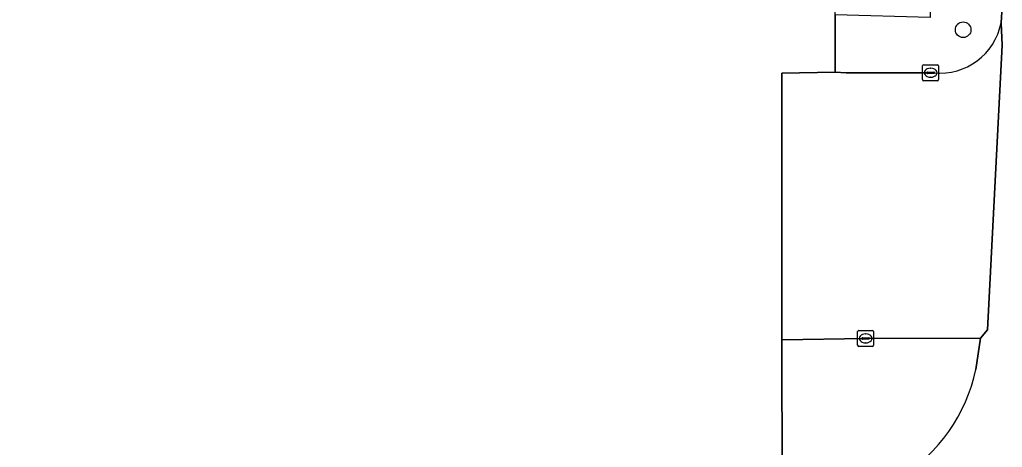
# Model space of a CAD drawing. Extents: x 161477 to 163040, y 383680 to 384871.
# Drawn here: x 162315.8 to 162377.4, y 384124.5 to 384151.3 of the extents above; entities that cross this region are included whole.
import ezdxf

# ---------------------------------------------------------------- set-up
doc = ezdxf.new("R2010")
doc.units = 0
for name, color, linetype in [('IMGEO_Boom', 7, 'Continuous'), ('IMGEO_Groenvoorziening', 7, 'Continuous'), ('IMGEO_Kolk', 7, 'Continuous'), ('IMGEO_Pand', 7, 'Continuous'), ('IMGEO_Parkeervlak_open', 7, 'Continuous'), ('IMGEO_Rijbaan_lokaal_open', 7, 'Continuous'), ('IMGEO_Voetpad_halfverhard', 7, 'Continuous')]:
    doc.layers.add(name, color=color, linetype=linetype)

msp = doc.modelspace()

# ---------------------------------------------------------------- linework, layer by layer
at = {"layer": 'IMGEO_Boom'}
msp.add_circle((162374.894, 384150.704), 0.489, dxfattribs=at)
at = {"layer": 'IMGEO_Groenvoorziening'}
for points in [[(162376.235, 384168.584), (162372.842, 384168.543), (162372.828, 384151.483), (162366.876, 384151.639), (162366.873, 384148.037), (162367.557, 384148.004), (162372.855, 384148.011), (162373.07, 384148.003)], [(162377.27, 384151.13), (162377.336, 384152.153), (162377.344, 384152.511), (162377.351, 384164.623)]]:
    msp.add_lwpolyline(points, dxfattribs=at)
msp.add_arc((162373.438, 384151.893), 3.908, 264.6024, 348.73473, dxfattribs=at)
at = {"layer": 'IMGEO_Kolk'}
for p, q in [((162372.354, 384147.584), (162372.354, 384148.436)), ((162372.429, 384148.51), (162373.281, 384148.51)), ((162372.613, 384148.004), (162372.613, 384148.016)), ((162373.051, 384147.967), (162372.653, 384147.967)), ((162372.656, 384148.053), (162373.054, 384148.053)), ((162372.842, 384148.29), (162372.867, 384148.29)), ((162373.097, 384148.016), (162373.097, 384148.004)), ((162373.355, 384148.436), (162373.355, 384147.584)), ((162373.281, 384147.51), (162372.429, 384147.51)), ((162372.865, 384147.73), (162372.84, 384147.73)), ((162368.282, 384130.933), (162368.282, 384131.785)), ((162368.357, 384131.859), (162369.209, 384131.859)), ((162368.541, 384131.353), (162368.541, 384131.365)), ((162368.979, 384131.316), (162368.581, 384131.316)), ((162368.584, 384131.402), (162368.982, 384131.402)), ((162368.77, 384131.639), (162368.795, 384131.639)), ((162369.025, 384131.365), (162369.025, 384131.353)), ((162369.283, 384131.785), (162369.283, 384130.933)), ((162369.209, 384130.859), (162368.357, 384130.859)), ((162368.793, 384131.079), (162368.768, 384131.079))]:
    msp.add_line(p, q, dxfattribs=at)
for points in [[(162372.354, 384147.584), (162372.354, 384148.436)], [(162372.429, 384148.51), (162373.281, 384148.51)], [(162373.355, 384148.436), (162373.355, 384147.584)], [(162373.281, 384147.51), (162372.429, 384147.51)], [(162368.282, 384130.933), (162368.282, 384131.785)], [(162368.357, 384131.859), (162369.209, 384131.859)], [(162369.283, 384131.785), (162369.283, 384130.933)], [(162369.209, 384130.859), (162368.357, 384130.859)]]:
    msp.add_lwpolyline(points, dxfattribs=at)
for centre, radius, start, end in [((162372.431, 384148.434), 0.0765, 91.55205, 178.44795), ((162372.431, 384148.434), 0.0765, 91.55205, 178.44795), ((162372.653, 384148.013), 0.0403, 85.87752, 175.75265), ((162372.65, 384148.003), 0.0366, 178.93798, 274.71019), ((162373.054, 384148.01), 0.043, 264.86636, 352.45326), ((162373.058, 384148.015), 0.0386, 1.73085, 96.63898), ((162373.279, 384148.434), 0.0765, 1.55205, 88.44795), ((162373.279, 384148.434), 0.0765, 1.55205, 88.44795), ((162372.431, 384147.586), 0.0765, 181.55205, 268.44795), ((162372.431, 384147.586), 0.0765, 181.55205, 268.44795), ((162373.279, 384147.586), 0.0765, 271.55205, 358.44795), ((162373.279, 384147.586), 0.0765, 271.55205, 358.44795), ((162368.359, 384131.783), 0.0765, 91.55205, 178.44795), ((162368.359, 384131.783), 0.0765, 91.55205, 178.44795), ((162368.581, 384131.362), 0.0403, 85.87752, 175.75265), ((162368.578, 384131.352), 0.0366, 178.93798, 274.71019), ((162368.982, 384131.359), 0.043, 264.86636, 352.45326), ((162368.986, 384131.364), 0.0386, 1.73085, 96.63898), ((162369.207, 384131.783), 0.0765, 1.55205, 88.44795), ((162369.207, 384131.783), 0.0765, 1.55205, 88.44795), ((162368.359, 384130.935), 0.0765, 181.55205, 268.44795), ((162368.359, 384130.935), 0.0765, 181.55205, 268.44795), ((162369.207, 384130.935), 0.0765, 271.55205, 358.44795), ((162369.207, 384130.935), 0.0765, 271.55205, 358.44795)]:
    msp.add_arc(centre, radius, start, end, dxfattribs=at)
for centre, major_axis, ratio, start_param, end_param in [((162372.841, 384148.01), (-0.387, 0.002), 0.722429, 4.712389, 7.853982), ((162372.866, 384148.01), (-0.39, 0.002), 0.717154, 1.570796, 4.712389), ((162368.769, 384131.359), (-0.387, 0.002), 0.722429, 4.712389, 7.853982), ((162368.794, 384131.359), (-0.39, 0.002), 0.717154, 1.570796, 4.712389)]:
    msp.add_ellipse(centre, major_axis=major_axis, ratio=ratio, start_param=start_param, end_param=end_param, dxfattribs=at)
at = {"layer": 'IMGEO_Pand'}
for points in [[(162363.538, 384147.978), (162366.873, 384148.037), (162366.876, 384151.639), (162366.878, 384153.239), (162366.879, 384154.416), (162364.896, 384154.438), (162364.888, 384157.558), (162363.526, 384157.555), (162363.558, 384160.31), (162363.288, 384160.31), (162306.027, 384160.305), (162305.69, 384160.305), (162305.705, 384157.918), (162303.485, 384157.918), (162301.758, 384157.918), (162301.475, 384157.918), (162298.998, 384157.917), (162298.922, 384157.608), (162297.403, 384157.608), (162297.4, 384161.639)], [(162297.405, 384115.646), (162297.41, 384119.619), (162297.414, 384122.749), (162306.015, 384122.732), (162306.015, 384122.602), (162306.762, 384122.601), (162324.627, 384122.574), (162324.627, 384122.294), (162338.886, 384122.284), (162341.929, 384122.285), (162363.56, 384122.263), (162363.534, 384131.274), (162363.538, 384147.978)]]:
    msp.add_lwpolyline(points, dxfattribs=at)
at = {"layer": 'IMGEO_Parkeervlak_open'}
msp.add_lwpolyline([(162373.07, 384148.003), (162372.855, 384148.011), (162367.557, 384148.004), (162366.873, 384148.037), (162363.538, 384147.978), (162363.534, 384131.274), (162368.783, 384131.36), (162375.987, 384131.368), (162376.413, 384131.903), (162377.337, 384149.745), (162377.27, 384151.13)], dxfattribs=at)
msp.add_arc((162373.438, 384151.893), 3.908, 264.6024, 348.73473, dxfattribs=at)
at = {"layer": 'IMGEO_Rijbaan_lokaal_open'}
msp.add_lwpolyline([(162377.328, 384165.04), (162377.351, 384164.623), (162377.344, 384152.511), (162377.336, 384152.153), (162377.27, 384151.13), (162377.337, 384149.745), (162376.413, 384131.903), (162375.987, 384131.368), (162375.68, 384129.412)], dxfattribs=at)
msp.add_arc((162365.539, 384131.499), 10.354, 301.2809, 348.36847, dxfattribs=at)
at = {"layer": 'IMGEO_Voetpad_halfverhard'}
msp.add_lwpolyline([(162375.68, 384129.412), (162375.987, 384131.368), (162368.783, 384131.36), (162363.534, 384131.274), (162363.56, 384122.263), (162341.929, 384122.285), (162338.886, 384122.284), (162324.627, 384122.294), (162324.627, 384122.574), (162306.762, 384122.601), (162306.015, 384122.602), (162306.045, 384119.892), (162306.768, 384119.895), (162321.948, 384119.911), (162334.116, 384119.887), (162345.895, 384119.9), (162346.896, 384119.887), (162362.232, 384119.916)], dxfattribs=at)
msp.add_arc((162365.539, 384131.499), 10.354, 301.2809, 348.36847, dxfattribs=at)

doc.saveas('drawing.dxf')
